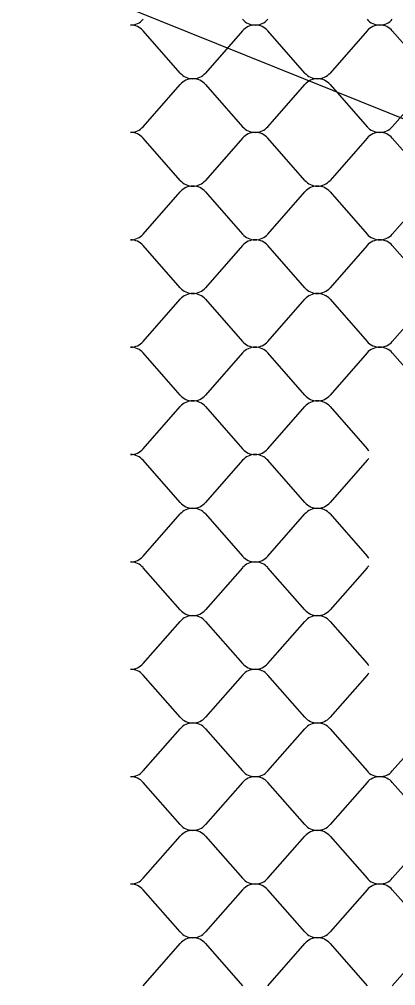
# Model space of a CAD drawing. Extents: x 638850 to 644908, y 297188 to 298900.
# Drawn here: x 644045 to 644066.5, y 297478.2 to 297533.2 of the extents above; entities that cross this region are included whole.
import ezdxf

# ---------------------------------------------------------------- set-up
doc = ezdxf.new("R2010")
doc.units = 0
doc.layers.add('1', color=7, linetype='Continuous')
doc.layers.add('5', color=7, linetype='Continuous')

msp = doc.modelspace()

# ---------------------------------------------------------------- linework, layer by layer
at = {"layer": '1'}
msp.add_line((641027.32, 298753.995), (644908.141, 297188.079), dxfattribs=at)
at = {"layer": '5'}
for p, q in [((644054.203, 297530.126), (644052.093, 297532.528)), ((644057.748, 297532.528), (644055.638, 297530.126)), ((644061.293, 297530.126), (644059.184, 297532.528)), ((644064.839, 297532.528), (644062.729, 297530.126)), ((644068.384, 297530.126), (644066.275, 297532.528)), ((644052.093, 297527.071), (644054.203, 297529.473)), ((644055.638, 297529.473), (644057.748, 297527.071)), ((644059.184, 297527.071), (644061.293, 297529.473)), ((644062.729, 297529.473), (644064.839, 297527.071)), ((644066.275, 297527.071), (644068.384, 297529.473)), ((644054.203, 297524.016), (644052.093, 297526.418)), ((644057.748, 297526.418), (644055.638, 297524.016)), ((644061.293, 297524.016), (644059.184, 297526.418)), ((644064.839, 297526.418), (644062.729, 297524.016)), ((644068.384, 297524.016), (644066.275, 297526.418)), ((644052.093, 297520.961), (644054.203, 297523.363)), ((644055.638, 297523.363), (644057.748, 297520.961)), ((644059.184, 297520.961), (644061.293, 297523.363)), ((644062.729, 297523.363), (644064.839, 297520.961)), ((644066.275, 297520.961), (644068.384, 297523.363)), ((644054.203, 297517.906), (644052.093, 297520.308)), ((644057.748, 297520.308), (644055.638, 297517.906)), ((644061.293, 297517.906), (644059.184, 297520.308)), ((644064.839, 297520.308), (644062.729, 297517.906)), ((644068.384, 297517.906), (644066.275, 297520.308)), ((644052.093, 297514.851), (644054.203, 297517.253)), ((644055.638, 297517.253), (644057.748, 297514.851)), ((644059.184, 297514.851), (644061.293, 297517.253)), ((644062.729, 297517.253), (644064.839, 297514.851)), ((644066.275, 297514.851), (644068.384, 297517.253)), ((644054.203, 297511.796), (644052.093, 297514.197)), ((644057.748, 297514.197), (644055.638, 297511.796)), ((644061.293, 297511.796), (644059.184, 297514.197)), ((644064.839, 297514.197), (644062.729, 297511.796)), ((644068.384, 297511.796), (644066.275, 297514.197)), ((644052.093, 297508.741), (644054.203, 297511.142)), ((644055.638, 297511.142), (644057.748, 297508.741)), ((644059.184, 297508.741), (644061.293, 297511.142)), ((644062.729, 297511.142), (644064.839, 297508.741)), ((644054.203, 297505.686), (644052.093, 297508.087)), ((644057.748, 297508.087), (644055.638, 297505.686)), ((644061.293, 297505.686), (644059.184, 297508.087)), ((644064.839, 297508.087), (644062.729, 297505.686)), ((644052.093, 297502.631), (644054.203, 297505.032)), ((644055.638, 297505.032), (644057.748, 297502.631)), ((644059.184, 297502.631), (644061.293, 297505.032)), ((644062.729, 297505.032), (644064.839, 297502.631)), ((644054.203, 297499.576), (644052.093, 297501.977)), ((644057.748, 297501.977), (644055.638, 297499.576)), ((644061.293, 297499.576), (644059.184, 297501.977)), ((644064.839, 297501.977), (644062.729, 297499.576)), ((644052.093, 297496.521), (644054.203, 297498.922)), ((644055.638, 297498.922), (644057.748, 297496.521)), ((644059.184, 297496.521), (644061.293, 297498.922)), ((644062.729, 297498.922), (644064.839, 297496.521)), ((644054.203, 297493.466), (644052.093, 297495.867)), ((644057.748, 297495.867), (644055.638, 297493.466)), ((644061.293, 297493.466), (644059.184, 297495.867)), ((644064.839, 297495.867), (644062.729, 297493.466)), ((644052.093, 297490.41), (644054.203, 297492.812)), ((644055.638, 297492.812), (644057.748, 297490.41)), ((644059.184, 297490.41), (644061.293, 297492.812)), ((644062.729, 297492.812), (644064.839, 297490.41)), ((644066.275, 297490.41), (644068.384, 297492.812)), ((644054.203, 297487.355), (644052.093, 297489.757)), ((644057.748, 297489.757), (644055.638, 297487.355)), ((644061.293, 297487.355), (644059.184, 297489.757)), ((644064.839, 297489.757), (644062.729, 297487.355)), ((644068.384, 297487.355), (644066.275, 297489.757)), ((644052.093, 297484.3), (644054.203, 297486.702)), ((644055.638, 297486.702), (644057.748, 297484.3)), ((644059.184, 297484.3), (644061.293, 297486.702)), ((644062.729, 297486.702), (644064.839, 297484.3)), ((644066.275, 297484.3), (644068.384, 297486.702)), ((644054.203, 297481.245), (644052.093, 297483.647)), ((644057.748, 297483.647), (644055.638, 297481.245)), ((644061.293, 297481.245), (644059.184, 297483.647)), ((644064.839, 297483.647), (644062.729, 297481.245)), ((644068.384, 297481.245), (644066.275, 297483.647)), ((644052.093, 297478.19), (644054.203, 297480.592)), ((644055.638, 297480.592), (644057.748, 297478.19)), ((644059.184, 297478.19), (644061.293, 297480.592)), ((644062.729, 297480.592), (644064.839, 297478.19)), ((644066.275, 297478.19), (644068.384, 297480.592))]:
    msp.add_line(p, q, dxfattribs=at)
for centre, start_param, end_param in [((644051.375, 297533.734), 1.570796, 2.461818), ((644058.466, 297533.734), 0.679775, 1.570796), ((644058.466, 297533.734), 1.570796, 2.461818), ((644065.557, 297533.734), 0.679775, 1.570796), ((644065.557, 297533.734), 1.570796, 2.461818), ((644051.375, 297531.975), 3.821368, 4.712389), ((644058.466, 297531.975), 4.712389, 5.60341), ((644058.466, 297531.975), 3.821368, 4.712389), ((644065.557, 297531.975), 4.712389, 5.60341), ((644065.557, 297531.975), 3.821368, 4.712389), ((644054.92, 297530.679), 0.679775, 1.570796), ((644054.92, 297528.92), 4.712389, 5.60341), ((644054.92, 297530.679), 1.570796, 2.461818), ((644054.92, 297528.92), 3.821368, 4.712389), ((644062.011, 297530.679), 0.679775, 1.570796), ((644062.011, 297528.92), 4.712389, 5.60341), ((644062.011, 297530.679), 1.570796, 2.461818), ((644062.011, 297528.92), 3.821368, 4.712389), ((644051.375, 297527.624), 1.570796, 2.461818), ((644058.466, 297527.624), 0.679775, 1.570796), ((644058.466, 297527.624), 1.570796, 2.461818), ((644065.557, 297527.624), 0.679775, 1.570796), ((644065.557, 297527.624), 1.570796, 2.461818), ((644051.375, 297525.865), 3.821368, 4.712389), ((644058.466, 297525.865), 4.712389, 5.60341), ((644058.466, 297525.865), 3.821368, 4.712389), ((644065.557, 297525.865), 4.712389, 5.60341), ((644065.557, 297525.865), 3.821368, 4.712389), ((644054.92, 297524.569), 0.679775, 1.570796), ((644054.92, 297524.569), 1.570796, 2.461818), ((644062.011, 297524.569), 0.679775, 1.570796), ((644062.011, 297524.569), 1.570796, 2.461818), ((644054.92, 297522.81), 4.712389, 5.60341), ((644054.92, 297522.81), 3.821368, 4.712389), ((644062.011, 297522.81), 4.712389, 5.60341), ((644062.011, 297522.81), 3.821368, 4.712389), ((644051.375, 297521.514), 1.570796, 2.461818), ((644051.375, 297519.755), 3.821368, 4.712389), ((644058.466, 297521.514), 0.679775, 1.570796), ((644058.466, 297519.755), 4.712389, 5.60341), ((644058.466, 297521.514), 1.570796, 2.461818), ((644058.466, 297519.755), 3.821368, 4.712389), ((644065.557, 297521.514), 0.679775, 1.570796), ((644065.557, 297519.755), 4.712389, 5.60341), ((644065.557, 297521.514), 1.570796, 2.461818), ((644065.557, 297519.755), 3.821368, 4.712389), ((644054.92, 297518.459), 0.679775, 1.570796), ((644054.92, 297518.459), 1.570796, 2.461818), ((644062.011, 297518.459), 0.679775, 1.570796), ((644062.011, 297518.459), 1.570796, 2.461818), ((644054.92, 297516.7), 4.712389, 5.60341), ((644054.92, 297516.7), 3.821368, 4.712389), ((644062.011, 297516.7), 4.712389, 5.60341), ((644062.011, 297516.7), 3.821368, 4.712389), ((644051.375, 297515.403), 1.570796, 2.461818), ((644051.375, 297513.645), 3.821368, 4.712389), ((644058.466, 297515.403), 0.679775, 1.570796), ((644058.466, 297513.645), 4.712389, 5.60341), ((644058.466, 297515.403), 1.570796, 2.461818), ((644058.466, 297513.645), 3.821368, 4.712389), ((644065.557, 297515.403), 0.679775, 1.570796), ((644065.557, 297513.645), 4.712389, 5.60341), ((644065.557, 297515.403), 1.570796, 2.461818), ((644065.557, 297513.645), 3.821368, 4.712389), ((644054.92, 297512.348), 0.679775, 1.570796), ((644054.92, 297512.348), 1.570796, 2.461818), ((644062.011, 297512.348), 0.679775, 1.570796), ((644062.011, 297512.348), 1.570796, 2.461818), ((644054.92, 297510.59), 4.712389, 5.60341), ((644054.92, 297510.59), 3.821368, 4.712389), ((644062.011, 297510.59), 4.712389, 5.60341), ((644062.011, 297510.59), 3.821368, 4.712389), ((644051.375, 297509.293), 1.570796, 2.461818), ((644051.375, 297507.535), 3.821368, 4.712389), ((644058.466, 297509.293), 0.679775, 1.570796), ((644058.466, 297507.535), 4.712389, 5.60341), ((644058.466, 297509.293), 1.570796, 2.461818), ((644058.466, 297507.535), 3.821368, 4.712389), ((644065.557, 297509.293), 0.679775, 0.838263), ((644065.557, 297507.535), 5.444922, 5.60341), ((644054.92, 297506.238), 0.679775, 1.570796), ((644054.92, 297506.238), 1.570796, 2.461818), ((644062.011, 297506.238), 0.679775, 1.570796), ((644062.011, 297506.238), 1.570796, 2.461818), ((644054.92, 297504.48), 4.712389, 5.60341), ((644054.92, 297504.48), 3.821368, 4.712389), ((644062.011, 297504.48), 4.712389, 5.60341), ((644062.011, 297504.48), 3.821368, 4.712389), ((644051.375, 297503.183), 1.570796, 2.461818), ((644051.375, 297501.425), 3.821368, 4.712389), ((644058.466, 297503.183), 0.679775, 1.570796), ((644058.466, 297501.425), 4.712389, 5.60341), ((644058.466, 297503.183), 1.570796, 2.461818), ((644058.466, 297501.425), 3.821368, 4.712389), ((644065.557, 297503.183), 0.679775, 0.838263), ((644065.557, 297501.425), 5.444922, 5.60341), ((644054.92, 297500.128), 0.679775, 1.570796), ((644054.92, 297500.128), 1.570796, 2.461818), ((644062.011, 297500.128), 0.679775, 1.570796), ((644062.011, 297500.128), 1.570796, 2.461818), ((644054.92, 297498.37), 4.712389, 5.60341), ((644054.92, 297498.37), 3.821368, 4.712389), ((644062.011, 297498.37), 4.712389, 5.60341), ((644062.011, 297498.37), 3.821368, 4.712389), ((644051.375, 297497.073), 1.570796, 2.461818), ((644058.466, 297497.073), 0.679775, 1.570796), ((644058.466, 297497.073), 1.570796, 2.461818), ((644065.557, 297497.073), 0.679775, 0.838263), ((644051.375, 297495.315), 3.821368, 4.712389), ((644058.466, 297495.315), 4.712389, 5.60341), ((644058.466, 297495.315), 3.821368, 4.712389), ((644065.557, 297495.315), 5.444922, 5.60341), ((644054.92, 297494.018), 0.679775, 1.570796), ((644054.92, 297492.259), 4.712389, 5.60341), ((644054.92, 297494.018), 1.570796, 2.461818), ((644054.92, 297492.259), 3.821368, 4.712389), ((644062.011, 297494.018), 0.679775, 1.570796), ((644062.011, 297492.259), 4.712389, 5.60341), ((644062.011, 297494.018), 1.570796, 2.461818), ((644062.011, 297492.259), 3.821368, 4.712389), ((644051.375, 297490.963), 1.570796, 2.461818), ((644058.466, 297490.963), 0.679775, 1.570796), ((644058.466, 297490.963), 1.570796, 2.461818), ((644065.557, 297490.963), 0.679775, 1.570796), ((644065.557, 297490.963), 1.570796, 2.461818), ((644051.375, 297489.204), 3.821368, 4.712389), ((644058.466, 297489.204), 4.712389, 5.60341), ((644058.466, 297489.204), 3.821368, 4.712389), ((644065.557, 297489.204), 4.712389, 5.60341), ((644065.557, 297489.204), 3.821368, 4.712389), ((644054.92, 297487.908), 0.679775, 1.570796), ((644054.92, 297486.149), 4.712389, 5.60341), ((644054.92, 297487.908), 1.570796, 2.461818), ((644054.92, 297486.149), 3.821368, 4.712389), ((644062.011, 297487.908), 0.679775, 1.570796), ((644062.011, 297486.149), 4.712389, 5.60341), ((644062.011, 297487.908), 1.570796, 2.461818), ((644062.011, 297486.149), 3.821368, 4.712389), ((644051.375, 297484.853), 1.570796, 2.461818), ((644058.466, 297484.853), 0.679775, 1.570796), ((644058.466, 297484.853), 1.570796, 2.461818), ((644065.557, 297484.853), 0.679775, 1.570796), ((644065.557, 297484.853), 1.570796, 2.461818), ((644051.375, 297483.094), 3.821368, 4.712389), ((644058.466, 297483.094), 4.712389, 5.60341), ((644058.466, 297483.094), 3.821368, 4.712389), ((644065.557, 297483.094), 4.712389, 5.60341), ((644065.557, 297483.094), 3.821368, 4.712389), ((644054.92, 297481.798), 0.679775, 1.570796), ((644054.92, 297480.039), 4.712389, 5.60341), ((644054.92, 297481.798), 1.570796, 2.461818), ((644054.92, 297480.039), 3.821368, 4.712389), ((644062.011, 297481.798), 0.679775, 1.570796), ((644062.011, 297480.039), 4.712389, 5.60341), ((644062.011, 297481.798), 1.570796, 2.461818), ((644062.011, 297480.039), 3.821368, 4.712389)]:
    msp.add_ellipse(centre, major_axis=(-0.923, 0), ratio=0.952381, start_param=start_param, end_param=end_param, dxfattribs=at)

doc.saveas('drawing.dxf')
